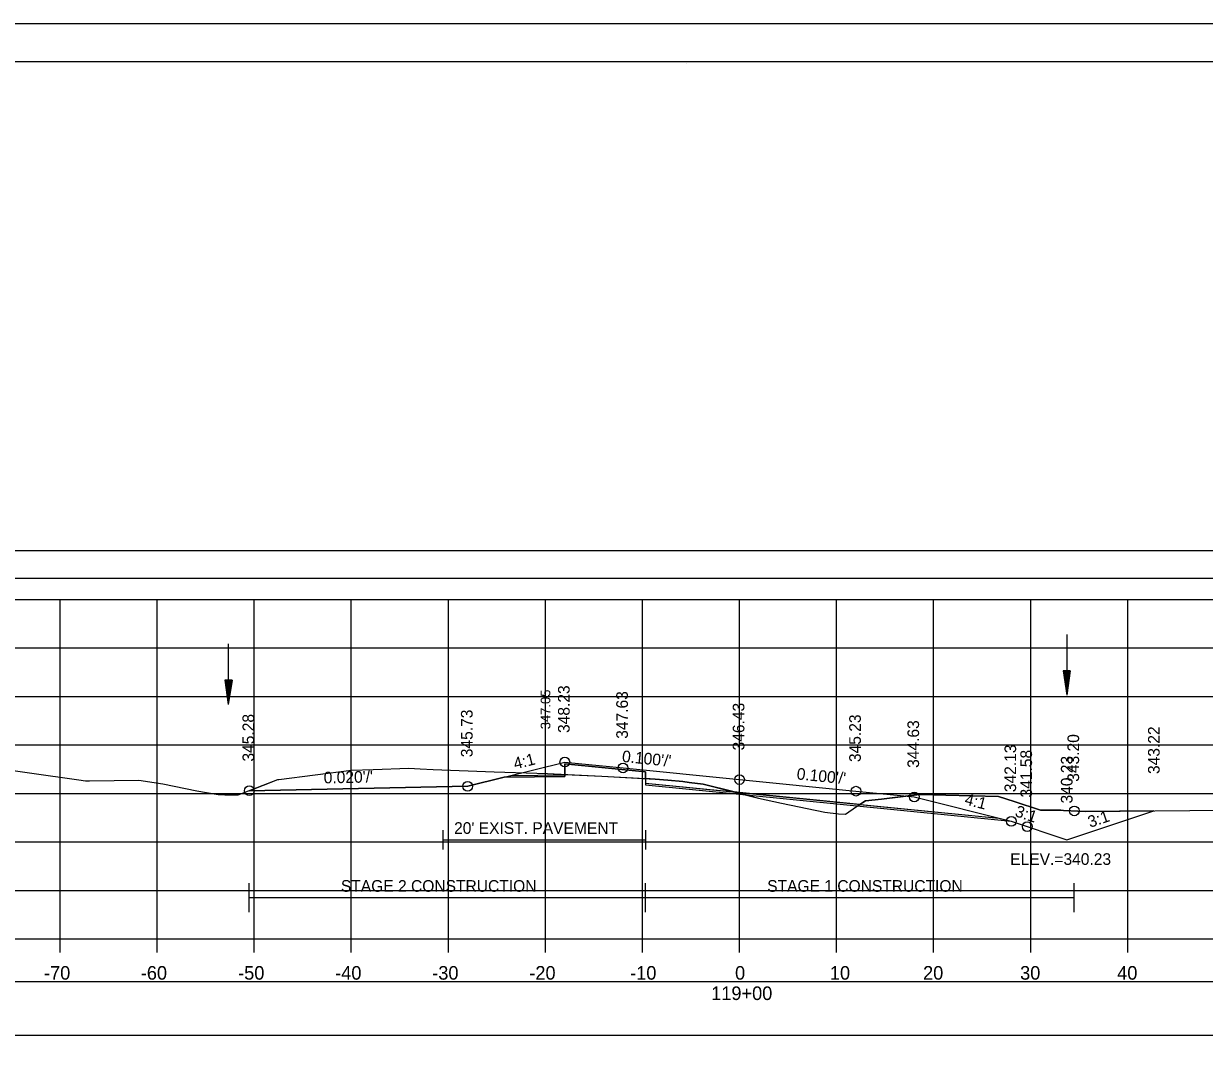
# Model space of a CAD drawing. Extents: x 1376273 to 1384221, y 378927 to 384592.
# Drawn here: x 1376984 to 1377105.7, y 380218.5 to 380325.2 of the extents above; entities that cross this region are included whole.
import ezdxf

# ---------------------------------------------------------------- set-up
doc = ezdxf.new("R2010")
doc.units = 0
for name, color, linetype in [('R_Alt Surface', 7, 'Continuous'), ('R_Axis', 7, 'Continuous'), ('R_Axis Annot', 7, 'Continuous'), ('R_Border', 7, 'Continuous'), ('R_Border Notes', 7, 'Continuous'), ('R_Dimension', 7, 'Continuous'), ('R_Exist Surface', 7, 'Continuous'), ('R_Fin Surface', 7, 'Continuous'), ('R_Grid', 7, 'Continuous'), ('R_No Plot', 7, 'Continuous'), ('R_Water', 7, 'Continuous'), ('R_Xsect Elev', 7, 'Continuous'), ('R_Xsect Slope', 7, 'Continuous'), ('T_Detection Zones', 7, 'Continuous'), ('T_Vehicle Path Lt Minor', 7, 'Continuous')]:
    doc.layers.add(name, color=color, linetype=linetype)

msp = doc.modelspace()

# ---------------------------------------------------------------- linework, layer by layer
at = {"layer": 'R_Alt Surface'}
for points in [[(1377034.2, 380247.66), (1377039.76, 380247.72), (1377039.77, 380248.88), (1377048.08, 380248.05), (1377048.08, 380246.88), (1377057.77, 380245.92), (1377084.5, 380243.27)], [(1377027.21, 380242.04), (1377027.21, 380240.04)], [(1377048.08, 380242.04), (1377048.08, 380240.04)], [(1377027.21, 380241.04), (1377048.08, 380241.04)]]:
    msp.add_lwpolyline(points, dxfattribs=at)
at = {"layer": 'R_Axis'}
for p, q in [((1376907.77, 380230.82), (1377207.77, 380230.82)), ((1376987.77, 380229.42), (1376987.77, 380230.82)), ((1376997.77, 380229.42), (1376997.77, 380230.82)), ((1377007.77, 380229.42), (1377007.77, 380230.82)), ((1377017.77, 380229.42), (1377017.77, 380230.82)), ((1377027.77, 380229.42), (1377027.77, 380230.82)), ((1377037.77, 380229.42), (1377037.77, 380230.82)), ((1377047.77, 380229.42), (1377047.77, 380230.82)), ((1377057.77, 380229.42), (1377057.77, 380230.82)), ((1377067.77, 380229.42), (1377067.77, 380230.82)), ((1377077.77, 380229.42), (1377077.77, 380230.82)), ((1377087.77, 380229.42), (1377087.77, 380230.82)), ((1377097.77, 380229.42), (1377097.77, 380230.82))]:
    msp.add_line(p, q, dxfattribs=at)
at = {"layer": 'R_Axis Annot'}
for points in [[(1376907.2, 380268.02), (1377209.01, 380268.02), (1377209.01, 380270.84), (1376907.2, 380270.84)], [(1376907.2, 380220.89), (1377209.01, 380220.89), (1377209.01, 380226.41), (1376907.2, 380226.41)]]:
    msp.add_lwpolyline(points, close=True, dxfattribs=at)
at = {"layer": 'R_Border'}
for p, q in [((1376899.77, 380321.28), (1377215.95, 380321.28)), ((1377052.29, 380321.02), (1377052.29, 380321.02)), ((1377052.29, 380321.02), (1377052.29, 380321.02))]:
    msp.add_line(p, q, dxfattribs=at)
at = {"layer": 'R_Dimension'}
for p, q in [((1377007.26, 380233.58), (1377007.26, 380236.58)), ((1377048.08, 380233.58), (1377048.08, 380236.58)), ((1377092.26, 380233.58), (1377092.26, 380236.58)), ((1377007.26, 380235.08), (1377092.26, 380235.08))]:
    msp.add_line(p, q, dxfattribs=at)
at = {"layer": 'R_Exist Surface'}
msp.add_lwpolyline([(1376979.27, 380248.71), (1376989.7, 380247.22), (1376990.37, 380247.13), (1376990.81, 380247.12), (1376995.88, 380247.17), (1376998.35, 380246.82), (1377001.85, 380246.1), (1377004.04, 380245.71), (1377004.75, 380245.68), (1377006.13, 380245.66), (1377010.19, 380247.25), (1377010.21, 380247.26), (1377010.3, 380247.27), (1377017.8, 380248.2), (1377020.03, 380248.28), (1377023.69, 380248.42), (1377024.86, 380248.36), (1377026.21, 380248.29), (1377032.48, 380248.06), (1377037.98, 380247.87), (1377043.6, 380247.58), (1377049.08, 380247.3), (1377050.4, 380247.19), (1377051.92, 380247.06), (1377052.59, 380246.95), (1377054.03, 380246.78), (1377059.74, 380245.34), (1377061.3, 380245), (1377062.11, 380244.8), (1377066.55, 380243.88), (1377067.98, 380243.73), (1377068.68, 380243.69), (1377069.82, 380244.46), (1377070.75, 380245.05), (1377072.39, 380245.22), (1377076.31, 380245.72), (1377081.74, 380245.56), (1377084.44, 380245.49), (1377086.07, 380245), (1377088.77, 380244.09), (1377090.89, 380244.08), (1377091.14, 380244.06), (1377093.38, 380243.97), (1377111.36, 380244.14)], dxfattribs=at)
at = {"layer": 'R_Fin Surface'}
msp.add_lwpolyline([(1377007.26, 380246.1), (1377029.77, 380246.55), (1377033.53, 380247.49), (1377039.77, 380249.05), (1377045.77, 380248.45), (1377057.77, 380247.25), (1377069.77, 380246.05), (1377075.77, 380245.45), (1377085.75, 380242.95), (1377085.77, 380242.95), (1377091.48, 380241.05), (1377100.46, 380244.04)], dxfattribs=at)
at = {"layer": 'R_Grid'}
for p, q in [((1376907.77, 380265.82), (1377207.77, 380265.82)), ((1376907.77, 380265.82), (1377207.77, 380265.82)), ((1376987.77, 380230.82), (1376987.77, 380265.82)), ((1376987.77, 380230.82), (1376987.77, 380265.82)), ((1376997.77, 380230.82), (1376997.77, 380265.82)), ((1376997.77, 380230.82), (1376997.77, 380265.82)), ((1377007.77, 380230.82), (1377007.77, 380265.82)), ((1377007.77, 380230.82), (1377007.77, 380265.82)), ((1377017.77, 380230.82), (1377017.77, 380265.82)), ((1377017.77, 380230.82), (1377017.77, 380265.82)), ((1377027.77, 380230.82), (1377027.77, 380265.82)), ((1377027.77, 380230.82), (1377027.77, 380265.82)), ((1377037.77, 380230.82), (1377037.77, 380265.82)), ((1377037.77, 380230.82), (1377037.77, 380265.82)), ((1377047.77, 380230.82), (1377047.77, 380265.82)), ((1377047.77, 380230.82), (1377047.77, 380265.82)), ((1377057.77, 380230.82), (1377057.77, 380265.82)), ((1377057.77, 380230.82), (1377057.77, 380265.82)), ((1377067.77, 380230.82), (1377067.77, 380265.82)), ((1377067.77, 380230.82), (1377067.77, 380265.82)), ((1377077.77, 380230.82), (1377077.77, 380265.82)), ((1377077.77, 380230.82), (1377077.77, 380265.82)), ((1377087.77, 380230.82), (1377087.77, 380265.82)), ((1377087.77, 380230.82), (1377087.77, 380265.82)), ((1377097.77, 380230.82), (1377097.77, 380265.82)), ((1377097.77, 380230.82), (1377097.77, 380265.82)), ((1376907.77, 380260.82), (1377207.77, 380260.82)), ((1376907.77, 380260.82), (1377207.77, 380260.82)), ((1376907.77, 380255.82), (1377207.77, 380255.82)), ((1376907.77, 380255.82), (1377207.77, 380255.82)), ((1376907.77, 380250.82), (1377207.77, 380250.82)), ((1376907.77, 380250.82), (1377207.77, 380250.82)), ((1376907.77, 380245.82), (1377207.77, 380245.82)), ((1376907.77, 380245.82), (1377207.77, 380245.82)), ((1376907.77, 380240.82), (1377207.77, 380240.82)), ((1376907.77, 380240.82), (1377207.77, 380240.82)), ((1376907.77, 380235.82), (1377207.77, 380235.82)), ((1376907.77, 380235.82), (1377207.77, 380235.82)), ((1376907.77, 380230.82), (1377207.77, 380230.82)), ((1376907.77, 380230.82), (1377207.77, 380230.82))]:
    msp.add_line(p, q, dxfattribs=at)
at = {"layer": 'R_No Plot'}
msp.add_line((1376887.37, 380325.17), (1377220.7, 380325.17), dxfattribs=at)
for points in [[(1376887.36, 380325.17), (1377220.7, 380325.17), (1377220.7, 380111.84), (1376887.36, 380111.84)], [(1377133.69, 380321.28), (1377133.69, 380311.4), (1377169.42, 380311.4), (1377169.42, 380308.48), (1377192.62, 380308.48), (1377192.62, 380284.15), (1377215.95, 380284.15), (1377215.95, 380115.82), (1376899.77, 380115.82), (1376899.77, 380321.28)]]:
    msp.add_lwpolyline(points, close=True, dxfattribs=at)
msp.add_lwpolyline([(1377033.53, 380247.49), (1377039.76, 380247.55), (1377039.77, 380248.88), (1377048.08, 380248.05), (1377048.08, 380246.72), (1377057.77, 380245.75), (1377085.75, 380242.95)], dxfattribs=at)
for centre in [(1377039.77, 380249.05), (1377039.77, 380249.05), (1377045.77, 380248.45), (1377045.77, 380248.45), (1377007.26, 380246.1), (1377007.26, 380246.1), (1377029.77, 380246.55), (1377029.77, 380246.55), (1377057.77, 380247.25), (1377057.77, 380247.25), (1377069.77, 380246.05), (1377069.77, 380246.05), (1377075.77, 380245.45), (1377075.77, 380245.45), (1377092.26, 380244.02), (1377092.26, 380244.02), (1377085.77, 380242.95), (1377085.77, 380242.95), (1377087.41, 380242.4), (1377087.41, 380242.4), (1377087.41, 380242.4), (1377087.41, 380242.4)]:
    msp.add_circle(centre, 0.5, dxfattribs=at)
at = {"layer": 'R_Water'}
for p, q in [((1377005.1, 380261.25), (1377005.1, 380255)), ((1377091.48, 380262.19), (1377091.48, 380255.94)), ((1377091.1, 380258.44), (1377091.48, 380255.94)), ((1377091.85, 380258.44), (1377091.1, 380258.44)), ((1377091.17, 380258.44), (1377091.48, 380256.36)), ((1377091.23, 380258.44), (1377091.48, 380256.79)), ((1377091.29, 380258.44), (1377091.48, 380257.2)), ((1377091.36, 380258.44), (1377091.48, 380257.63)), ((1377091.42, 380258.44), (1377091.48, 380258.04)), ((1377091.85, 380258.44), (1377091.48, 380255.94)), ((1377091.6, 380258.44), (1377091.48, 380257.63)), ((1377091.73, 380258.44), (1377091.48, 380256.79)), ((1377091.79, 380258.44), (1377091.48, 380256.36)), ((1377091.66, 380258.44), (1377091.48, 380257.2)), ((1377091.54, 380258.44), (1377091.48, 380258.04)), ((1377004.73, 380257.5), (1377005.1, 380255)), ((1377005.48, 380257.5), (1377004.73, 380257.5)), ((1377004.79, 380257.5), (1377005.1, 380255.42)), ((1377004.86, 380257.5), (1377005.1, 380255.85)), ((1377004.92, 380257.5), (1377005.1, 380256.27)), ((1377004.98, 380257.5), (1377005.1, 380256.69)), ((1377005.05, 380257.5), (1377005.1, 380257.11)), ((1377005.48, 380257.5), (1377005.1, 380255)), ((1377005.23, 380257.5), (1377005.1, 380256.69)), ((1377005.35, 380257.5), (1377005.1, 380255.85)), ((1377005.42, 380257.5), (1377005.1, 380255.42)), ((1377005.29, 380257.5), (1377005.1, 380256.27)), ((1377005.16, 380257.5), (1377005.1, 380257.11))]:
    msp.add_line(p, q, dxfattribs=at)
at = {"layer": 'T_Detection Zones'}
for p, q in [((1377048.08, 380247.35), (1377048.08, 380246.88)), ((1377048.08, 380246.88), (1377057.22, 380245.97)), ((1377057.77, 380245.92), (1377057.22, 380245.97)), ((1377070.18, 380244.69), (1377057.77, 380245.92)), ((1377070.18, 380244.69), (1377084.5, 380243.27))]:
    msp.add_line(p, q, dxfattribs=at)
msp.add_lwpolyline([(1377007.26, 380246.1), (1377010.19, 380247.25), (1377010.21, 380247.26), (1377010.3, 380247.27), (1377017.8, 380248.2), (1377020.03, 380248.28), (1377023.69, 380248.42), (1377024.86, 380248.36), (1377026.21, 380248.29), (1377032.48, 380248.06), (1377037.98, 380247.87), (1377039.76, 380247.78), (1377039.76, 380247.55), (1377033.53, 380247.49), (1377029.77, 380246.55)], close=True, dxfattribs=at)
for points in [[(1377057.22, 380245.97), (1377054.03, 380246.78), (1377052.59, 380246.95), (1377051.92, 380247.06), (1377050.4, 380247.19), (1377049.08, 380247.3), (1377048.08, 380247.35)], [(1377057.22, 380245.97), (1377059.74, 380245.34), (1377061.3, 380245), (1377062.11, 380244.8), (1377066.55, 380243.88), (1377067.98, 380243.73), (1377068.68, 380243.69), (1377069.82, 380244.46), (1377070.18, 380244.69)], [(1377100.46, 380244.04), (1377093.38, 380243.97), (1377091.14, 380244.06), (1377090.89, 380244.08), (1377088.77, 380244.09), (1377086.07, 380245), (1377084.44, 380245.49), (1377081.74, 380245.56), (1377076.31, 380245.72), (1377074.88, 380245.54), (1377072.39, 380245.22), (1377070.75, 380245.05), (1377070.18, 380244.69)], [(1377084.5, 380243.27), (1377085.75, 380242.95), (1377085.77, 380242.95), (1377091.48, 380241.05), (1377100.46, 380244.04)]]:
    msp.add_lwpolyline(points, dxfattribs=at)
at = {"layer": 'T_Vehicle Path Lt Minor'}
msp.add_lwpolyline([(1377039.76, 380247.78), (1377043.6, 380247.58), (1377048.08, 380247.35), (1377048.08, 380248.05), (1377039.77, 380248.88)], close=True, dxfattribs=at)

# ---------------------------------------------------------------- texts
at = {"layer": 'R_Alt Surface'}
msp.add_text("20' EXIST. PAVEMENT", height=1.2, dxfattribs=at).set_placement((1377028.36, 380241.65))
at = {"layer": 'R_Axis Annot'}
for s, p in [('-70', (1376986.11, 380226.62)), ('-60', (1376996.08, 380226.62)), ('-50', (1377006.11, 380226.62)), ('-40', (1377016.11, 380226.62)), ('-30', (1377026.11, 380226.62)), ('-20', (1377036.11, 380226.62)), ('-10', (1377046.5, 380226.62)), ('0', (1377057.31, 380226.62)), ('10', (1377067.08, 380226.62)), ('20', (1377076.68, 380226.62)), ('30', (1377086.68, 380226.62)), ('40', (1377096.68, 380226.62)), ('119+00', (1377054.85, 380224.52))]:
    msp.add_text(s, height=1.4, dxfattribs=at).set_placement(p)
at = {"layer": 'R_Border Notes'}
msp.add_text('ELEV.=340.23', height=1.2, dxfattribs=at).set_placement((1377085.66, 380238.45))
at = {"layer": 'R_Dimension'}
for s, p in [('STAGE 2 CONSTRUCTION', (1377016.7, 380235.68)), ('STAGE 1 CONSTRUCTION', (1377060.62, 380235.68))]:
    msp.add_text(s, height=1.2, dxfattribs=at).set_placement(p)
at = {"layer": 'R_No Plot'}
for s, p in [('343.20', (1377092.76, 380247.02)), ('341.58', (1377087.91, 380245.4))]:
    msp.add_text(s, height=1.2, rotation=90, dxfattribs=at).set_placement(p)
at = {"layer": 'R_Xsect Elev'}
for s, height, p in [('347.05', 1, (1377038.28, 380252.43)), ('348.23', 1.2, (1377040.27, 380252.05)), ('347.63', 1.2, (1377046.27, 380251.45)), ('345.28', 1.2, (1377007.76, 380249.1)), ('345.73', 1.2, (1377030.27, 380249.55)), ('346.43', 1.2, (1377058.27, 380250.25)), ('345.23', 1.2, (1377070.27, 380249.05)), ('344.63', 1.2, (1377076.27, 380248.45)), ('343.22', 1.2, (1377101.06, 380247.82)), ('342.13', 1.2, (1377086.27, 380245.95)), ('340.23', 1.2, (1377092.08, 380244.78))]:
    msp.add_text(s, height=height, rotation=90, dxfattribs=at).set_placement(p)
at = {"layer": 'R_Xsect Slope'}
for s, rotation, p in [("0.100'/'", 354.2894, (1377045.62, 380249.07)), ('4:1', 14.0362, (1377034.65, 380248.29)), ("0.020'/'", 1.1458, (1377014.94, 380246.85)), ("0.100'/'", 354.2894, (1377063.62, 380247.27)), ('4:1', 345.9638, (1377080.89, 380244.69)), ('3:1', 341.5651, (1377086.07, 380243.49)), ('3:1', 18.4349, (1377093.89, 380242.27))]:
    msp.add_text(s, height=1.2, rotation=rotation, dxfattribs=at).set_placement(p)

doc.saveas('drawing.dxf')
